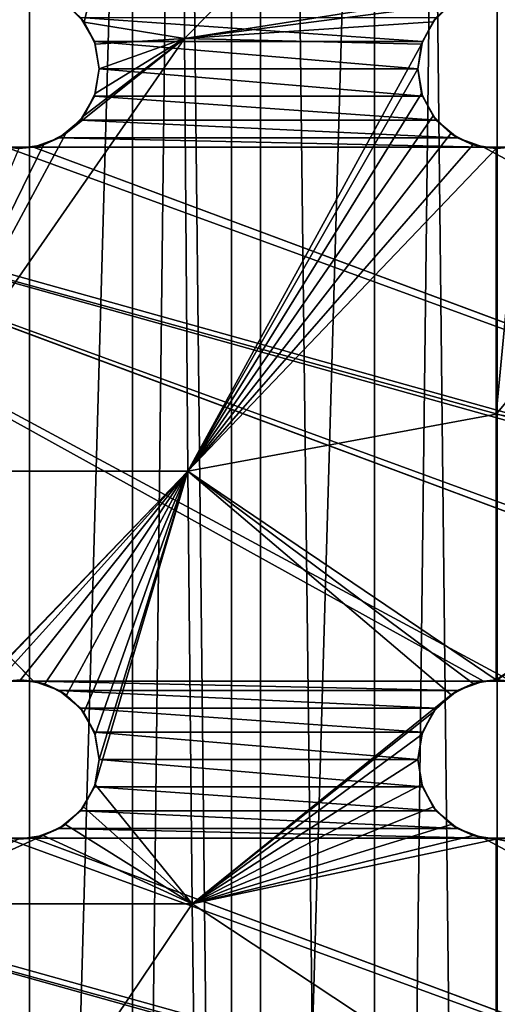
# Model space of a CAD drawing. Header units: millimetres. Extents: x -182 to 217, y -96 to 236.
# Tile 434 of 458: x 152.75 to 157.25, y 170.7 to 179.96. Entities that reach past the tile are written whole.
import ezdxf

# ---------------------------------------------------------------- set-up
doc = ezdxf.new("R2010")
doc.units = ezdxf.units.MM
doc.header["$LTSCALE"] = 52.148148
for name, color, linetype in [('1029', 7, 'CONTINUOUS'), ('1030', 7, 'CONTINUOUS'), ('1032', 7, 'CONTINUOUS'), ('1039', 7, 'CONTINUOUS'), ('1044', 7, 'CONTINUOUS'), ('1075', 7, 'CONTINUOUS'), ('1076', 7, 'CONTINUOUS'), ('1077', 7, 'CONTINUOUS'), ('1078', 7, 'CONTINUOUS'), ('1093', 7, 'CONTINUOUS'), ('1094', 7, 'CONTINUOUS'), ('1095', 7, 'CONTINUOUS'), ('1096', 7, 'CONTINUOUS'), ('1135', 7, 'CONTINUOUS')]:
    doc.layers.add(name, color=color, linetype=linetype)

msp = doc.modelspace()

# ---------------------------------------------------------------- linework, layer by layer
at = {"layer": '1029', "color": 7, "linetype": 'CONTINUOUS', "true_color": 0xaaaaaa}
for points in [[(154.747, 233.5, -9.803), (152.3059, 25.5, -9.217), (152.3057, 233.5, -9.2169), (154.747, 233.5, -9.803)], [(154.7472, 25.5, -9.803), (152.3059, 25.5, -9.217), (154.747, 233.5, -9.803), (154.7472, 25.5, -9.803)], [(157.25, 233.5, -10), (154.7472, 25.5, -9.803), (154.747, 233.5, -9.803), (157.25, 233.5, -10)], [(157.25, 25.5, -10), (154.7472, 25.5, -9.803), (157.25, 233.5, -10), (157.25, 25.5, -10)]]:
    msp.add_3dface(points, dxfattribs=at)
at = {"layer": '1030', "color": 7, "linetype": 'CONTINUOUS', "true_color": 0xaaaaaa}
for points in [[(152.3057, 233.5, 21.2169), (152.3059, 25.5, 21.217), (154.747, 233.5, 21.803), (152.3057, 233.5, 21.2169)], [(152.3059, 25.5, 21.217), (154.7472, 25.5, 21.803), (154.747, 233.5, 21.803), (152.3059, 25.5, 21.217)], [(154.7472, 25.5, 21.803), (157.25, 25.5, 22), (154.747, 233.5, 21.803), (154.7472, 25.5, 21.803)], [(154.747, 233.5, 21.803), (157.25, 25.5, 22), (157.25, 233.5, 22), (154.747, 233.5, 21.803)]]:
    msp.add_3dface(points, dxfattribs=at)
at = {"layer": '1032', "color": 7, "linetype": 'CONTINUOUS', "true_color": 0xaaaaaa}
for points in [[(151.6262, 25.5, -6.8208), (153.8132, 25.5, -7.5716), (151.6262, 233.5, -6.8208), (151.6262, 25.5, -6.8208)], [(153.8132, 25.5, -7.5716), (153.8132, 233.5, -7.5716), (151.6262, 233.5, -6.8208), (153.8132, 25.5, -7.5716)], [(153.8132, 25.5, -7.5716), (156.0938, 25.5, -7.9522), (153.8132, 233.5, -7.5716), (153.8132, 25.5, -7.5716)], [(156.0938, 25.5, -7.9522), (156.0938, 233.5, -7.9522), (153.8132, 233.5, -7.5716), (156.0938, 25.5, -7.9522)], [(156.0938, 25.5, -7.9522), (158.4062, 25.5, -7.9522), (156.0938, 233.5, -7.9522), (156.0938, 25.5, -7.9522)], [(158.4062, 25.5, -7.9522), (158.4062, 233.5, -7.9522), (156.0938, 233.5, -7.9522), (158.4062, 25.5, -7.9522)]]:
    msp.add_3dface(points, dxfattribs=at)
at = {"layer": '1039', "color": 7, "linetype": 'CONTINUOUS', "true_color": 0xc8c8c8}
for points in [[(153.4548, 179.7565, 12), (153.3245, 179.9821, 12), (156.5452, 179.7565, 12), (153.4548, 179.7565, 12)], [(156.5452, 179.7565, 12), (153.3245, 179.9821, 12), (156.6755, 179.9821, 12), (156.5452, 179.7565, 12)], [(153.5, 179.5, 12), (153.4548, 179.7565, 12), (156.5, 179.5, 12), (153.5, 179.5, 12)], [(156.5, 179.5, 12), (153.4548, 179.7565, 12), (156.5452, 179.7565, 12), (156.5, 179.5, 12)], [(153.4548, 179.2435, 12), (153.5, 179.5, 12), (156.5452, 179.2435, 12), (153.4548, 179.2435, 12)], [(156.5452, 179.2435, 12), (153.5, 179.5, 12), (156.5, 179.5, 12), (156.5452, 179.2435, 12)], [(153.3245, 179.0179, 12), (153.4548, 179.2435, 12), (156.6755, 179.0179, 12), (153.3245, 179.0179, 12)], [(156.6755, 179.0179, 12), (153.4548, 179.2435, 12), (156.5452, 179.2435, 12), (156.6755, 179.0179, 12)], [(147.6755, 179.0179, 12), (147.875, 178.8505, 12), (152.8802, 173.7386, 12), (147.6755, 179.0179, 12)], [(152.6198, 173.7386, 12), (147.6755, 179.0179, 12), (152.8802, 173.7386, 12), (152.6198, 173.7386, 12)], [(153.125, 178.8505, 12), (153.3245, 179.0179, 12), (156.875, 178.8505, 12), (153.125, 178.8505, 12)], [(156.875, 178.8505, 12), (153.3245, 179.0179, 12), (156.6755, 179.0179, 12), (156.875, 178.8505, 12)], [(152.8802, 173.7386, 12), (147.875, 178.8505, 12), (157.1198, 173.7386, 12), (152.8802, 173.7386, 12)], [(157.1198, 173.7386, 12), (147.875, 178.8505, 12), (157.3802, 173.7386, 12), (157.1198, 173.7386, 12)], [(157.3802, 173.7386, 12), (147.875, 178.8505, 12), (161.6198, 173.7386, 12), (157.3802, 173.7386, 12)], [(147.875, 178.8505, 12), (148.1198, 178.7614, 12), (161.6198, 173.7386, 12), (147.875, 178.8505, 12)], [(152.8802, 178.7614, 12), (153.125, 178.8505, 12), (157.1198, 178.7614, 12), (152.8802, 178.7614, 12)], [(157.1198, 178.7614, 12), (153.125, 178.8505, 12), (156.875, 178.8505, 12), (157.1198, 178.7614, 12)], [(148.1198, 178.7614, 12), (148.3802, 178.7614, 12), (166.3802, 173.7386, 12), (148.1198, 178.7614, 12)], [(161.8802, 173.7386, 12), (161.6198, 173.7386, 12), (148.1198, 178.7614, 12), (161.8802, 173.7386, 12)], [(161.8802, 173.7386, 12), (148.1198, 178.7614, 12), (166.1198, 173.7386, 12), (161.8802, 173.7386, 12)], [(166.1198, 173.7386, 12), (148.1198, 178.7614, 12), (166.3802, 173.7386, 12), (166.1198, 173.7386, 12)], [(148.3802, 178.7614, 12), (152.6198, 178.7614, 12), (166.3802, 173.7386, 12), (148.3802, 178.7614, 12)], [(152.6198, 178.7614, 12), (152.8802, 178.7614, 12), (166.3802, 173.7386, 12), (152.6198, 178.7614, 12)], [(166.625, 173.6495, 12), (166.3802, 173.7386, 12), (152.8802, 178.7614, 12), (166.625, 173.6495, 12)], [(152.8802, 178.7614, 12), (157.1198, 178.7614, 12), (166.625, 173.6495, 12), (152.8802, 178.7614, 12)], [(157.1198, 178.7614, 12), (157.3802, 178.7614, 12), (166.625, 173.6495, 12), (157.1198, 178.7614, 12)], [(153.125, 173.6495, 12), (152.8802, 173.7386, 12), (156.875, 173.6495, 12), (153.125, 173.6495, 12)], [(156.875, 173.6495, 12), (152.8802, 173.7386, 12), (157.1198, 173.7386, 12), (156.875, 173.6495, 12)], [(153.3245, 173.4821, 12), (153.125, 173.6495, 12), (156.6755, 173.4821, 12), (153.3245, 173.4821, 12)], [(156.6755, 173.4821, 12), (153.125, 173.6495, 12), (156.875, 173.6495, 12), (156.6755, 173.4821, 12)], [(153.4548, 173.2565, 12), (153.3245, 173.4821, 12), (156.5452, 173.2565, 12), (153.4548, 173.2565, 12)], [(156.5452, 173.2565, 12), (153.3245, 173.4821, 12), (156.6755, 173.4821, 12), (156.5452, 173.2565, 12)], [(153.5, 173, 12), (153.4548, 173.2565, 12), (156.5, 173, 12), (153.5, 173, 12)], [(156.5, 173, 12), (153.4548, 173.2565, 12), (156.5452, 173.2565, 12), (156.5, 173, 12)], [(153.4548, 172.7435, 12), (153.5, 173, 12), (156.5452, 172.7435, 12), (153.4548, 172.7435, 12)], [(156.5452, 172.7435, 12), (153.5, 173, 12), (156.5, 173, 12), (156.5452, 172.7435, 12)], [(153.3245, 172.5179, 12), (153.4548, 172.7435, 12), (156.6755, 172.5179, 12), (153.3245, 172.5179, 12)], [(156.6755, 172.5179, 12), (153.4548, 172.7435, 12), (156.5452, 172.7435, 12), (156.6755, 172.5179, 12)], [(147.6755, 172.5179, 12), (147.875, 172.3505, 12), (152.8802, 167.2386, 12), (147.6755, 172.5179, 12)], [(152.6198, 167.2386, 12), (147.6755, 172.5179, 12), (152.8802, 167.2386, 12), (152.6198, 167.2386, 12)], [(153.125, 172.3505, 12), (153.3245, 172.5179, 12), (156.875, 172.3505, 12), (153.125, 172.3505, 12)], [(156.875, 172.3505, 12), (153.3245, 172.5179, 12), (156.6755, 172.5179, 12), (156.875, 172.3505, 12)], [(152.8802, 167.2386, 12), (147.875, 172.3505, 12), (157.1198, 167.2386, 12), (152.8802, 167.2386, 12)], [(157.1198, 167.2386, 12), (147.875, 172.3505, 12), (157.3802, 167.2386, 12), (157.1198, 167.2386, 12)], [(157.3802, 167.2386, 12), (147.875, 172.3505, 12), (161.6198, 167.2386, 12), (157.3802, 167.2386, 12)], [(147.875, 172.3505, 12), (148.1198, 172.2614, 12), (161.6198, 167.2386, 12), (147.875, 172.3505, 12)], [(152.8802, 172.2614, 12), (153.125, 172.3505, 12), (157.1198, 172.2614, 12), (152.8802, 172.2614, 12)], [(157.1198, 172.2614, 12), (153.125, 172.3505, 12), (156.875, 172.3505, 12), (157.1198, 172.2614, 12)], [(148.1198, 172.2614, 12), (148.3802, 172.2614, 12), (166.3802, 167.2386, 12), (148.1198, 172.2614, 12)], [(161.8802, 167.2386, 12), (161.6198, 167.2386, 12), (148.1198, 172.2614, 12), (161.8802, 167.2386, 12)], [(161.8802, 167.2386, 12), (148.1198, 172.2614, 12), (166.1198, 167.2386, 12), (161.8802, 167.2386, 12)], [(166.1198, 167.2386, 12), (148.1198, 172.2614, 12), (166.3802, 167.2386, 12), (166.1198, 167.2386, 12)], [(148.3802, 172.2614, 12), (152.6198, 172.2614, 12), (166.3802, 167.2386, 12), (148.3802, 172.2614, 12)], [(152.6198, 172.2614, 12), (152.8802, 172.2614, 12), (166.3802, 167.2386, 12), (152.6198, 172.2614, 12)], [(166.625, 167.1495, 12), (166.3802, 167.2386, 12), (152.8802, 172.2614, 12), (166.625, 167.1495, 12)], [(152.8802, 172.2614, 12), (157.1198, 172.2614, 12), (166.625, 167.1495, 12), (152.8802, 172.2614, 12)], [(157.1198, 172.2614, 12), (157.3802, 172.2614, 12), (166.625, 167.1495, 12), (157.1198, 172.2614, 12)]]:
    msp.add_3dface(points, dxfattribs=at)
at = {"layer": '1044', "color": 7, "linetype": 'CONTINUOUS', "true_color": 0xc8c8c8}
for points in [[(151.4143, 179.7857, 17.402), (154.2791, 183.8571, 18.397), (151.3739, 183.8571, 17.8273), (151.4143, 179.7857, 17.402)], [(154.2791, 183.8571, 18.397), (151.4143, 179.7857, 17.402), (152.524, 180.2151, 17.6954), (154.2791, 183.8571, 18.397)], [(153.3584, 179.9386, 17.8025), (154.2791, 183.8571, 18.397), (153.1954, 180.1034, 17.7993), (153.3584, 179.9386, 17.8025)], [(154.3024, 179.7857, 17.9085), (154.2791, 183.8571, 18.397), (153.3584, 179.9386, 17.8025), (154.3024, 179.7857, 17.9085)], [(154.3024, 179.7857, 17.9085), (157.2382, 182.7548, 18.4701), (154.2791, 183.8571, 18.397), (154.3024, 179.7857, 17.9085)], [(157.2381, 180.2499, 18.1467), (157.2382, 182.7548, 18.4701), (154.3024, 179.7857, 17.9085), (157.2381, 180.2499, 18.1467)], [(157.2381, 180.2499, 18.1467), (154.3024, 179.7857, 17.9085), (157.0201, 180.2139, 18.1404), (157.2381, 180.2499, 18.1467)], [(157.0201, 180.2139, 18.1404), (154.3024, 179.7857, 17.9085), (156.8116, 180.1085, 18.1223), (157.0201, 180.2139, 18.1404)], [(156.8116, 180.1085, 18.1223), (154.3024, 179.7857, 17.9085), (156.6448, 179.943, 18.0946), (156.8116, 180.1085, 18.1223)], [(153.4634, 179.7313, 17.7894), (154.3024, 179.7857, 17.9085), (153.3584, 179.9386, 17.8025), (153.4634, 179.7313, 17.7894)], [(156.6448, 179.943, 18.0946), (154.3024, 179.7857, 17.9085), (156.5372, 179.7331, 18.0605), (156.6448, 179.943, 18.0946)], [(154.335, 175.7143, 17.2245), (154.3024, 179.7857, 17.9085), (151.4709, 175.7143, 16.8067), (154.335, 175.7143, 17.2245)], [(151.4709, 175.7143, 16.8067), (154.3024, 179.7857, 17.9085), (153.1872, 178.8906, 17.6245), (151.4709, 175.7143, 16.8067)], [(153.1872, 178.8906, 17.6245), (154.3024, 179.7857, 17.9085), (153.3551, 179.0569, 17.6751), (153.1872, 178.8906, 17.6245)], [(153.3551, 179.0569, 17.6751), (154.3024, 179.7857, 17.9085), (153.4629, 179.2671, 17.7223), (153.3551, 179.0569, 17.6751)], [(153.4629, 179.2671, 17.7223), (154.3024, 179.7857, 17.9085), (153.5, 179.5, 17.7617), (153.4629, 179.2671, 17.7223)], [(153.5, 179.5, 17.7617), (154.3024, 179.7857, 17.9085), (153.4634, 179.7313, 17.7894), (153.5, 179.5, 17.7617)], [(154.3024, 179.7857, 17.9085), (154.335, 175.7143, 17.2245), (156.5372, 179.7331, 18.0605), (154.3024, 179.7857, 17.9085)], [(160.1419, 175.7143, 17.2267), (160.1743, 179.7857, 17.9112), (157.2384, 176.25, 17.4701), (160.1419, 175.7143, 17.2267)], [(157.2384, 176.25, 17.4701), (160.1743, 179.7857, 17.9112), (157.4803, 178.7862, 17.9209), (157.2384, 176.25, 17.4701)], [(156.5372, 179.7331, 18.0605), (154.335, 175.7143, 17.2245), (156.5, 179.5, 18.024), (156.5372, 179.7331, 18.0605)], [(156.5, 179.5, 18.024), (154.335, 175.7143, 17.2245), (156.5372, 179.2666, 17.9889), (156.5, 179.5, 18.024)], [(156.5372, 179.2666, 17.9889), (154.335, 175.7143, 17.2245), (156.6448, 179.057, 17.9585), (156.5372, 179.2666, 17.9889)], [(156.6448, 179.057, 17.9585), (154.335, 175.7143, 17.2245), (156.8113, 178.8917, 17.9354), (156.6448, 179.057, 17.9585)], [(152.9761, 178.7849, 17.5748), (151.4709, 175.7143, 16.8067), (153.1872, 178.8906, 17.6245), (152.9761, 178.7849, 17.5748)], [(156.8113, 178.8917, 17.9354), (154.335, 175.7143, 17.2245), (157.0197, 178.7862, 17.9209), (156.8113, 178.8917, 17.9354)], [(152.7427, 178.75, 17.5302), (151.4709, 175.7143, 16.8067), (152.9761, 178.7849, 17.5748), (152.7427, 178.75, 17.5302)], [(154.335, 175.7143, 17.2245), (157.2381, 178.7501, 17.916), (157.0197, 178.7862, 17.9209), (154.335, 175.7143, 17.2245)], [(157.2384, 176.25, 17.4701), (157.2381, 178.7501, 17.916), (154.335, 175.7143, 17.2245), (157.2384, 176.25, 17.4701)], [(157.2381, 178.7501, 17.916), (157.2384, 176.25, 17.4701), (157.25, 178.75, 17.916), (157.2381, 178.7501, 17.916)], [(157.25, 178.75, 17.916), (157.2384, 176.25, 17.4701), (157.4803, 178.7862, 17.9209), (157.25, 178.75, 17.916)], [(157.2383, 173.7499, 16.9473), (157.2384, 176.25, 17.4701), (154.335, 175.7143, 17.2245), (157.2383, 173.7499, 16.9473)], [(157.2383, 173.7499, 16.9473), (160.1419, 175.7143, 17.2267), (157.2384, 176.25, 17.4701), (157.2383, 173.7499, 16.9473)], [(154.335, 175.7143, 17.2245), (151.4709, 175.7143, 16.8067), (152.1464, 173.4452, 16.5023), (154.335, 175.7143, 17.2245)], [(152.3163, 173.6119, 16.5608), (154.335, 175.7143, 17.2245), (152.1464, 173.4452, 16.5023), (152.3163, 173.6119, 16.5608)], [(152.5285, 173.7165, 16.6123), (154.335, 175.7143, 17.2245), (152.3163, 173.6119, 16.5608), (152.5285, 173.7165, 16.6123)], [(152.7603, 173.7499, 16.6508), (154.335, 175.7143, 17.2245), (152.5285, 173.7165, 16.6123), (152.7603, 173.7499, 16.6508)], [(152.9886, 173.711, 16.6724), (154.335, 175.7143, 17.2245), (152.7603, 173.7499, 16.6508), (152.9886, 173.711, 16.6724)], [(153.1932, 173.605, 16.6754), (154.335, 175.7143, 17.2245), (152.9886, 173.711, 16.6724), (153.1932, 173.605, 16.6754)], [(153.3565, 173.4412, 16.6597), (154.335, 175.7143, 17.2245), (153.1932, 173.605, 16.6754), (153.3565, 173.4412, 16.6597)], [(153.4628, 173.2333, 16.6269), (154.335, 175.7143, 17.2245), (153.3565, 173.4412, 16.6597), (153.4628, 173.2333, 16.6269)], [(154.3768, 171.6429, 16.3451), (154.335, 175.7143, 17.2245), (153.4621, 172.7647, 16.5245), (154.3768, 171.6429, 16.3451)], [(153.4621, 172.7647, 16.5245), (154.335, 175.7143, 17.2245), (153.5, 173, 16.5802), (153.4621, 172.7647, 16.5245)], [(153.5, 173, 16.5802), (154.335, 175.7143, 17.2245), (153.4628, 173.2333, 16.6269), (153.5, 173, 16.5802)], [(157.2383, 173.7499, 16.9473), (154.335, 175.7143, 17.2245), (157.0219, 173.7145, 16.9386), (157.2383, 173.7499, 16.9473)], [(154.335, 175.7143, 17.2245), (154.3768, 171.6429, 16.3451), (156.8141, 173.6103, 16.9131), (154.335, 175.7143, 17.2245)], [(157.0219, 173.7145, 16.9386), (154.335, 175.7143, 17.2245), (156.8141, 173.6103, 16.9131), (157.0219, 173.7145, 16.9386)], [(157.25, 173.75, 16.9473), (160.1419, 175.7143, 17.2267), (157.2383, 173.7499, 16.9473), (157.25, 173.75, 16.9473)], [(156.8141, 173.6103, 16.9131), (154.3768, 171.6429, 16.3451), (156.6467, 173.4456, 16.8732), (156.8141, 173.6103, 16.9131)], [(156.6467, 173.4456, 16.8732), (154.3768, 171.6429, 16.3451), (156.5378, 173.235, 16.8229), (156.6467, 173.4456, 16.8732)], [(156.5378, 173.235, 16.8229), (154.3768, 171.6429, 16.3451), (156.5, 173, 16.7677), (156.5378, 173.235, 16.8229)], [(156.5, 173, 16.7677), (154.3768, 171.6429, 16.3451), (156.5379, 172.7645, 16.7132), (156.5, 173, 16.7677)], [(153.3525, 172.5534, 16.4662), (154.3768, 171.6429, 16.3451), (153.4621, 172.7647, 16.5245), (153.3525, 172.5534, 16.4662)], [(156.5379, 172.7645, 16.7132), (154.3768, 171.6429, 16.3451), (156.6469, 172.5542, 16.6652), (156.5379, 172.7645, 16.7132)], [(153.1833, 172.3879, 16.4113), (154.3768, 171.6429, 16.3451), (153.3525, 172.5534, 16.4662), (153.1833, 172.3879, 16.4113)], [(156.6469, 172.5542, 16.6652), (154.3768, 171.6429, 16.3451), (156.814, 172.3898, 16.6281), (156.6469, 172.5542, 16.6652)], [(152.9728, 172.2838, 16.3648), (154.3768, 171.6429, 16.3451), (153.1833, 172.3879, 16.4113), (152.9728, 172.2838, 16.3648)], [(156.814, 172.3898, 16.6281), (154.3768, 171.6429, 16.3451), (157.0216, 172.2856, 16.6047), (156.814, 172.3898, 16.6281)], [(151.5438, 171.6429, 16.0412), (154.3768, 171.6429, 16.3451), (152.9728, 172.2838, 16.3648), (151.5438, 171.6429, 16.0412)], [(152.7419, 172.25, 16.3305), (151.5438, 171.6429, 16.0412), (152.9728, 172.2838, 16.3648), (152.7419, 172.25, 16.3305)], [(154.3768, 171.6429, 16.3451), (157.2384, 172.2501, 16.5967), (157.0216, 172.2856, 16.6047), (154.3768, 171.6429, 16.3451)], [(157.25, 172.25, 16.5967), (160.1004, 171.6429, 16.3467), (157.4784, 172.2856, 16.6047), (157.25, 172.25, 16.5967)], [(157.2386, 169.75, 15.9509), (157.2384, 172.2501, 16.5967), (154.3768, 171.6429, 16.3451), (157.2386, 169.75, 15.9509)], [(157.2384, 172.2501, 16.5967), (157.2386, 169.75, 15.9509), (157.25, 172.25, 16.5967), (157.2384, 172.2501, 16.5967)], [(157.2386, 169.75, 15.9509), (160.1004, 171.6429, 16.3467), (157.25, 172.25, 16.5967), (157.2386, 169.75, 15.9509)], [(151.6327, 167.5714, 15.1057), (154.3768, 171.6429, 16.3451), (151.5438, 171.6429, 16.0412), (151.6327, 167.5714, 15.1057)], [(154.428, 167.5714, 15.2703), (154.3768, 171.6429, 16.3451), (151.6327, 167.5714, 15.1057), (154.428, 167.5714, 15.2703)], [(154.428, 167.5714, 15.2703), (157.2386, 169.75, 15.9509), (154.3768, 171.6429, 16.3451), (154.428, 167.5714, 15.2703)], [(160.0496, 167.5714, 15.2711), (160.1004, 171.6429, 16.3467), (157.2386, 169.75, 15.9509), (160.0496, 167.5714, 15.2711)]]:
    msp.add_3dface(points, dxfattribs=at)
at = {"layer": '1075', "color": 7, "linetype": 'CONTINUOUS', "true_color": 0xc8c8c8}
for points in [[(153.3245, 179.9821, 12), (153.3584, 179.9386, 17.8025), (153.1954, 180.1034, 17.7993), (153.3245, 179.9821, 12)], [(153.3245, 179.9821, 12), (153.4548, 179.7565, 12), (153.3584, 179.9386, 17.8025), (153.3245, 179.9821, 12)], [(153.4548, 179.7565, 12), (153.4634, 179.7313, 17.7894), (153.3584, 179.9386, 17.8025), (153.4548, 179.7565, 12)], [(153.4548, 179.7565, 12), (153.5, 179.5, 12), (153.4634, 179.7313, 17.7894), (153.4548, 179.7565, 12)], [(153.5, 179.5, 12), (153.5, 179.5, 17.7617), (153.4634, 179.7313, 17.7894), (153.5, 179.5, 12)]]:
    msp.add_3dface(points, dxfattribs=at)
at = {"layer": '1076', "color": 7, "linetype": 'CONTINUOUS', "true_color": 0xc8c8c8}
for points in [[(153.5, 179.5, 12), (153.4548, 179.2435, 12), (153.5, 179.5, 17.7617), (153.5, 179.5, 12)], [(153.4548, 179.2435, 12), (153.4629, 179.2671, 17.7223), (153.5, 179.5, 17.7617), (153.4548, 179.2435, 12)], [(153.4548, 179.2435, 12), (153.3245, 179.0179, 12), (153.3551, 179.0569, 17.6751), (153.4548, 179.2435, 12)], [(153.4548, 179.2435, 12), (153.3551, 179.0569, 17.6751), (153.4629, 179.2671, 17.7223), (153.4548, 179.2435, 12)], [(153.3245, 179.0179, 12), (153.1872, 178.8906, 17.6245), (153.3551, 179.0569, 17.6751), (153.3245, 179.0179, 12)], [(153.3245, 179.0179, 12), (153.125, 178.8505, 12), (153.1872, 178.8906, 17.6245), (153.3245, 179.0179, 12)], [(153.125, 178.8505, 12), (152.8802, 178.7614, 12), (152.9761, 178.7849, 17.5748), (153.125, 178.8505, 12)], [(153.125, 178.8505, 12), (152.9761, 178.7849, 17.5748), (153.1872, 178.8906, 17.6245), (153.125, 178.8505, 12)], [(152.8802, 178.7614, 12), (152.6198, 178.7614, 12), (152.7427, 178.75, 17.5302), (152.8802, 178.7614, 12)], [(152.8802, 178.7614, 12), (152.7427, 178.75, 17.5302), (152.9761, 178.7849, 17.5748), (152.8802, 178.7614, 12)]]:
    msp.add_3dface(points, dxfattribs=at)
at = {"layer": '1077', "color": 7, "linetype": 'CONTINUOUS', "true_color": 0xc8c8c8}
for points in [[(152.6198, 173.7386, 12), (152.7603, 173.7499, 16.6508), (152.5285, 173.7165, 16.6123), (152.6198, 173.7386, 12)], [(152.6198, 173.7386, 12), (152.8802, 173.7386, 12), (152.7603, 173.7499, 16.6508), (152.6198, 173.7386, 12)], [(152.8802, 173.7386, 12), (152.9886, 173.711, 16.6724), (152.7603, 173.7499, 16.6508), (152.8802, 173.7386, 12)], [(152.8802, 173.7386, 12), (153.125, 173.6495, 12), (152.9886, 173.711, 16.6724), (152.8802, 173.7386, 12)], [(153.125, 173.6495, 12), (153.1932, 173.605, 16.6754), (152.9886, 173.711, 16.6724), (153.125, 173.6495, 12)], [(153.125, 173.6495, 12), (153.3245, 173.4821, 12), (153.1932, 173.605, 16.6754), (153.125, 173.6495, 12)], [(153.3245, 173.4821, 12), (153.3565, 173.4412, 16.6597), (153.1932, 173.605, 16.6754), (153.3245, 173.4821, 12)], [(153.3245, 173.4821, 12), (153.4548, 173.2565, 12), (153.3565, 173.4412, 16.6597), (153.3245, 173.4821, 12)], [(153.4548, 173.2565, 12), (153.4628, 173.2333, 16.6269), (153.3565, 173.4412, 16.6597), (153.4548, 173.2565, 12)], [(153.4548, 173.2565, 12), (153.5, 173, 12), (153.4628, 173.2333, 16.6269), (153.4548, 173.2565, 12)], [(153.5, 173, 12), (153.5, 173, 16.5802), (153.4628, 173.2333, 16.6269), (153.5, 173, 12)]]:
    msp.add_3dface(points, dxfattribs=at)
at = {"layer": '1078', "color": 7, "linetype": 'CONTINUOUS', "true_color": 0xc8c8c8}
for points in [[(153.5, 173, 12), (153.4548, 172.7435, 12), (153.5, 173, 16.5802), (153.5, 173, 12)], [(153.4548, 172.7435, 12), (153.4621, 172.7647, 16.5245), (153.5, 173, 16.5802), (153.4548, 172.7435, 12)], [(153.4548, 172.7435, 12), (153.3245, 172.5179, 12), (153.3525, 172.5534, 16.4662), (153.4548, 172.7435, 12)], [(153.4548, 172.7435, 12), (153.3525, 172.5534, 16.4662), (153.4621, 172.7647, 16.5245), (153.4548, 172.7435, 12)], [(153.3245, 172.5179, 12), (153.1833, 172.3879, 16.4113), (153.3525, 172.5534, 16.4662), (153.3245, 172.5179, 12)], [(153.3245, 172.5179, 12), (153.125, 172.3505, 12), (153.1833, 172.3879, 16.4113), (153.3245, 172.5179, 12)], [(153.125, 172.3505, 12), (152.8802, 172.2614, 12), (152.9728, 172.2838, 16.3648), (153.125, 172.3505, 12)], [(153.125, 172.3505, 12), (152.9728, 172.2838, 16.3648), (153.1833, 172.3879, 16.4113), (153.125, 172.3505, 12)], [(152.8802, 172.2614, 12), (152.6198, 172.2614, 12), (152.7419, 172.25, 16.3305), (152.8802, 172.2614, 12)], [(152.8802, 172.2614, 12), (152.7419, 172.25, 16.3305), (152.9728, 172.2838, 16.3648), (152.8802, 172.2614, 12)]]:
    msp.add_3dface(points, dxfattribs=at)
at = {"layer": '1093', "color": 7, "linetype": 'CONTINUOUS', "true_color": 0xc8c8c8}
for points in [[(156.6755, 179.9821, 12), (156.8116, 180.1085, 18.1223), (156.6448, 179.943, 18.0946), (156.6755, 179.9821, 12)], [(156.5452, 179.7565, 12), (156.6755, 179.9821, 12), (156.6448, 179.943, 18.0946), (156.5452, 179.7565, 12)], [(156.5452, 179.7565, 12), (156.6448, 179.943, 18.0946), (156.5372, 179.7331, 18.0605), (156.5452, 179.7565, 12)], [(156.5, 179.5, 12), (156.5452, 179.7565, 12), (156.5, 179.5, 18.024), (156.5, 179.5, 12)], [(156.5452, 179.7565, 12), (156.5372, 179.7331, 18.0605), (156.5, 179.5, 18.024), (156.5452, 179.7565, 12)]]:
    msp.add_3dface(points, dxfattribs=at)
at = {"layer": '1094', "color": 7, "linetype": 'CONTINUOUS', "true_color": 0xc8c8c8}
for points in [[(156.5452, 179.2435, 12), (156.5, 179.5, 12), (156.5372, 179.2666, 17.9889), (156.5452, 179.2435, 12)], [(156.5, 179.5, 12), (156.5, 179.5, 18.024), (156.5372, 179.2666, 17.9889), (156.5, 179.5, 12)], [(156.5452, 179.2435, 12), (156.5372, 179.2666, 17.9889), (156.6448, 179.057, 17.9585), (156.5452, 179.2435, 12)], [(156.6755, 179.0179, 12), (156.5452, 179.2435, 12), (156.6448, 179.057, 17.9585), (156.6755, 179.0179, 12)], [(156.6755, 179.0179, 12), (156.6448, 179.057, 17.9585), (156.8113, 178.8917, 17.9354), (156.6755, 179.0179, 12)], [(156.875, 178.8505, 12), (156.6755, 179.0179, 12), (156.8113, 178.8917, 17.9354), (156.875, 178.8505, 12)], [(156.875, 178.8505, 12), (156.8113, 178.8917, 17.9354), (157.0197, 178.7862, 17.9209), (156.875, 178.8505, 12)], [(157.1198, 178.7614, 12), (156.875, 178.8505, 12), (157.0197, 178.7862, 17.9209), (157.1198, 178.7614, 12)], [(157.2381, 178.7501, 17.916), (157.1198, 178.7614, 12), (157.0197, 178.7862, 17.9209), (157.2381, 178.7501, 17.916)], [(157.3802, 178.7614, 12), (157.1198, 178.7614, 12), (157.25, 178.75, 17.916), (157.3802, 178.7614, 12)], [(157.1198, 178.7614, 12), (157.2381, 178.7501, 17.916), (157.25, 178.75, 17.916), (157.1198, 178.7614, 12)], [(157.3802, 178.7614, 12), (157.25, 178.75, 17.916), (157.4803, 178.7862, 17.9209), (157.3802, 178.7614, 12)]]:
    msp.add_3dface(points, dxfattribs=at)
at = {"layer": '1095', "color": 7, "linetype": 'CONTINUOUS', "true_color": 0xc8c8c8}
for points in [[(157.1198, 173.7386, 12), (157.2383, 173.7499, 16.9473), (157.0219, 173.7145, 16.9386), (157.1198, 173.7386, 12)], [(157.1198, 173.7386, 12), (157.3802, 173.7386, 12), (157.2383, 173.7499, 16.9473), (157.1198, 173.7386, 12)], [(157.3802, 173.7386, 12), (157.25, 173.75, 16.9473), (157.2383, 173.7499, 16.9473), (157.3802, 173.7386, 12)], [(156.6755, 173.4821, 12), (156.875, 173.6495, 12), (156.8141, 173.6103, 16.9131), (156.6755, 173.4821, 12)], [(156.875, 173.6495, 12), (157.0219, 173.7145, 16.9386), (156.8141, 173.6103, 16.9131), (156.875, 173.6495, 12)], [(156.875, 173.6495, 12), (157.1198, 173.7386, 12), (157.0219, 173.7145, 16.9386), (156.875, 173.6495, 12)], [(156.6755, 173.4821, 12), (156.8141, 173.6103, 16.9131), (156.6467, 173.4456, 16.8732), (156.6755, 173.4821, 12)], [(156.5452, 173.2565, 12), (156.6755, 173.4821, 12), (156.6467, 173.4456, 16.8732), (156.5452, 173.2565, 12)], [(156.5452, 173.2565, 12), (156.6467, 173.4456, 16.8732), (156.5378, 173.235, 16.8229), (156.5452, 173.2565, 12)], [(156.5, 173, 12), (156.5452, 173.2565, 12), (156.5, 173, 16.7677), (156.5, 173, 12)], [(156.5452, 173.2565, 12), (156.5378, 173.235, 16.8229), (156.5, 173, 16.7677), (156.5452, 173.2565, 12)]]:
    msp.add_3dface(points, dxfattribs=at)
at = {"layer": '1096', "color": 7, "linetype": 'CONTINUOUS', "true_color": 0xc8c8c8}
for points in [[(156.5452, 172.7435, 12), (156.5, 173, 12), (156.5379, 172.7645, 16.7132), (156.5452, 172.7435, 12)], [(156.5, 173, 12), (156.5, 173, 16.7677), (156.5379, 172.7645, 16.7132), (156.5, 173, 12)], [(156.5452, 172.7435, 12), (156.5379, 172.7645, 16.7132), (156.6469, 172.5542, 16.6652), (156.5452, 172.7435, 12)], [(156.6755, 172.5179, 12), (156.5452, 172.7435, 12), (156.6469, 172.5542, 16.6652), (156.6755, 172.5179, 12)], [(156.6755, 172.5179, 12), (156.6469, 172.5542, 16.6652), (156.814, 172.3898, 16.6281), (156.6755, 172.5179, 12)], [(156.875, 172.3505, 12), (156.6755, 172.5179, 12), (156.814, 172.3898, 16.6281), (156.875, 172.3505, 12)], [(156.875, 172.3505, 12), (156.814, 172.3898, 16.6281), (157.0216, 172.2856, 16.6047), (156.875, 172.3505, 12)], [(157.1198, 172.2614, 12), (156.875, 172.3505, 12), (157.0216, 172.2856, 16.6047), (157.1198, 172.2614, 12)], [(157.2384, 172.2501, 16.5967), (157.1198, 172.2614, 12), (157.0216, 172.2856, 16.6047), (157.2384, 172.2501, 16.5967)], [(157.3802, 172.2614, 12), (157.1198, 172.2614, 12), (157.25, 172.25, 16.5967), (157.3802, 172.2614, 12)], [(157.1198, 172.2614, 12), (157.2384, 172.2501, 16.5967), (157.25, 172.25, 16.5967), (157.1198, 172.2614, 12)], [(157.3802, 172.2614, 12), (157.25, 172.25, 16.5967), (157.4784, 172.2856, 16.6047), (157.3802, 172.2614, 12)]]:
    msp.add_3dface(points, dxfattribs=at)
at = {"layer": '1135', "linetype": 'CONTINUOUS'}
for points in [[(150.8089, 230.3947, 20.5529), (152.8439, 230.4749, 21.2926), (150.8089, 153.6053, 20.5529), (150.8089, 230.3947, 20.5529)], [(152.8439, 230.4749, 21.2926), (152.8439, 153.5251, 21.2926), (150.8089, 153.6053, 20.5529), (152.8439, 230.4749, 21.2926)], [(152.8439, 230.4749, 21.2926), (155.0188, 230.4971, 21.7575), (152.8439, 153.5251, 21.2926), (152.8439, 230.4749, 21.2926)], [(155.0188, 230.4971, 21.7575), (155.0188, 153.5029, 21.7575), (152.8439, 153.5251, 21.2926), (155.0188, 230.4971, 21.7575)], [(155.0188, 230.4971, 21.7575), (157.25, 230.4996, 21.9146), (155.0188, 153.5029, 21.7575), (155.0188, 230.4971, 21.7575)], [(157.25, 230.4996, 21.9146), (157.25, 153.5004, 21.9146), (155.0188, 153.5029, 21.7575), (157.25, 230.4996, 21.9146)]]:
    msp.add_3dface(points, dxfattribs=at)

doc.saveas('drawing.dxf')
